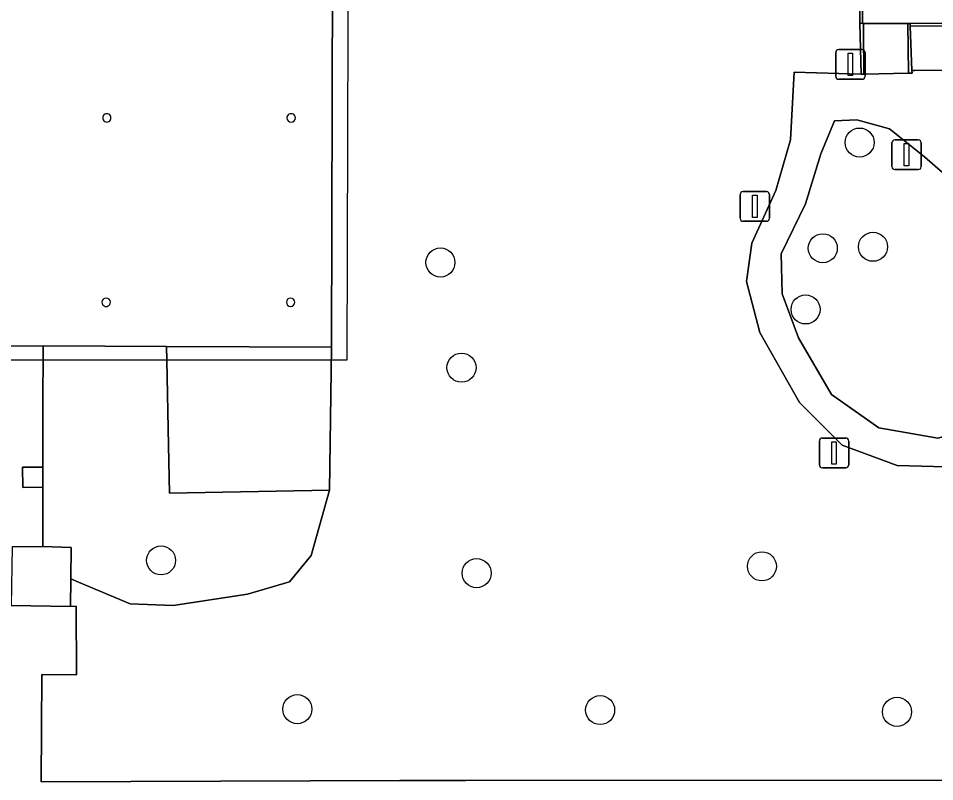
# Model space of a CAD drawing. Extents: x 161477 to 163040, y 383680 to 384871.
# Drawn here: x 161952.57 to 161983.44, y 384384.32 to 384410.02 of the extents above; entities that cross this region are included whole.
import ezdxf

# ---------------------------------------------------------------- set-up
doc = ezdxf.new("R2010")
doc.units = 0
for name, color, linetype in [('IMGEO_Boom', 7, 'Continuous'), ('IMGEO_Groenvoorziening', 7, 'Continuous'), ('IMGEO_Lichtmast', 7, 'Continuous'), ('IMGEO_Muur', 7, 'Continuous'), ('IMGEO_Pand', 7, 'Continuous'), ('IMGEO_Pand_overbouw', 7, 'Continuous'), ('IMGEO_Pijler', 7, 'Continuous'), ('IMGEO_Voetpad_op_trap', 7, 'Continuous'), ('IMGEO_Voetpad_open', 7, 'Continuous')]:
    doc.layers.add(name, color=color, linetype=linetype)

msp = doc.modelspace()

# ---------------------------------------------------------------- linework, layer by layer
at = {"layer": 'IMGEO_Boom'}
for centre in [(161980.91, 384405.84), (161981.36, 384402.33), (161979.67, 384402.28), (161966.79, 384401.8), (161979.09, 384400.22), (161967.5, 384398.26), (161957.38, 384391.77), (161977.62, 384391.57), (161968.01, 384391.34), (161961.97, 384386.76), (161972.17, 384386.73), (161982.17, 384386.67)]:
    msp.add_circle(centre, 0.489, dxfattribs=at)
at = {"layer": 'IMGEO_Groenvoorziening'}
for points in [[(161963.16, 384411.461), (161963.118, 384398.948), (161963.052, 384394.138), (161962.44, 384391.933), (161961.708, 384391.046), (161960.295, 384390.627), (161957.784, 384390.255), (161956.336, 384390.309), (161954.594, 384391.038), (161954.342, 384391.144), (161954.334, 384390.219), (161954.523, 384390.228), (161954.532, 384387.911), (161953.365, 384387.93), (161953.339, 384384.319), (161965.421, 384384.361), (161967.633, 384384.353), (162012.546, 384384.364)], [(161984.218, 384394.91), (161982.178, 384394.966), (161980.327, 384395.65), (161978.888, 384397.087), (161977.549, 384399.442), (161977.099, 384401.159), (161977.281, 384402.447), (161978.082, 384404.225), (161978.583, 384405.926), (161978.71, 384408.212), (161980.964, 384408.146), (161980.915, 384409.854), (161980.936, 384411.674)]]:
    msp.add_lwpolyline(points, dxfattribs=at)
for points in [[(161995.843, 384409.795), (161982.617, 384409.76), (161982.672, 384408.264), (161982.775, 384408.264), (161986.141, 384408.282), (161986.057, 384406.695), (161986.14, 384406.376), (161986.602, 384405.469), (161987.522, 384404.552), (161988.454, 384404.142), (161989.429, 384403.297), (161990.724, 384402.26), (161991.23, 384402.286), (161991.05, 384401.748), (161991.653, 384401.248), (161992.144, 384401.796), (161992.467, 384401.638), (161993.442, 384401.75), (161994.523, 384402.603), (161995.073, 384402.881), (161995.837, 384403.033)], [(161986.463, 384396.953), (161986.679, 384398.005), (161986.512, 384398.656), (161985.494, 384400.02), (161984.857, 384401.715), (161984.737, 384403.135), (161984.487, 384404.143), (161983.1, 384405.354), (161981.912, 384406.296), (161980.819, 384406.608), (161980.067, 384406.576), (161979.599, 384405.456), (161979.083, 384403.778), (161978.262, 384402.087), (161978.302, 384400.74), (161978.855, 384399.259), (161979.96, 384397.351), (161981.554, 384396.23), (161983.546, 384395.881), (161984.97, 384396.263)], [(161957.568, 384398.972), (161953.404, 384398.989), (161953.4, 384396.867), (161953.399, 384394.912), (161953.398, 384394.23), (161953.396, 384392.24), (161954.352, 384392.209), (161954.342, 384391.144), (161954.594, 384391.038), (161956.336, 384390.309), (161957.784, 384390.255), (161960.295, 384390.627), (161961.708, 384391.046), (161962.44, 384391.933), (161963.052, 384394.138), (161957.662, 384394.034), (161957.632, 384395.633), (161957.577, 384398.507)], [(161963.118, 384398.948), (161957.568, 384398.972), (161957.577, 384398.507), (161957.632, 384395.633), (161957.662, 384394.034), (161963.052, 384394.138)]]:
    msp.add_lwpolyline(points, close=True, dxfattribs=at)
at = {"layer": 'IMGEO_Lichtmast'}
for p, q in [((161980.105, 384408.07), (161980.105, 384408.87)), ((161980.105, 384408.87), (161980.105, 384408.07)), ((161980.205, 384408.97), (161980.995, 384408.97)), ((161980.995, 384408.97), (161980.205, 384408.97)), ((161981.095, 384408.87), (161981.095, 384408.07)), ((161981.095, 384408.07), (161981.095, 384408.87)), ((161980.995, 384407.97), (161980.205, 384407.97)), ((161980.205, 384407.97), (161980.995, 384407.97)), ((161982.095, 384405.93), (161982.885, 384405.93)), ((161982.885, 384405.93), (161982.095, 384405.93)), ((161981.995, 384405.03), (161981.995, 384405.83)), ((161981.995, 384405.83), (161981.995, 384405.03)), ((161982.985, 384405.83), (161982.985, 384405.03)), ((161982.985, 384405.03), (161982.985, 384405.83)), ((161982.885, 384404.93), (161982.095, 384404.93)), ((161982.095, 384404.93), (161982.885, 384404.93)), ((161976.885, 384403.29), (161976.885, 384404.09)), ((161976.885, 384404.09), (161976.885, 384403.29)), ((161976.985, 384404.19), (161977.775, 384404.19)), ((161977.775, 384404.19), (161976.985, 384404.19)), ((161977.875, 384404.09), (161977.875, 384403.29)), ((161977.875, 384403.29), (161977.875, 384404.09)), ((161977.775, 384403.19), (161976.985, 384403.19)), ((161976.985, 384403.19), (161977.775, 384403.19)), ((161979.555, 384394.99), (161979.555, 384395.79)), ((161979.555, 384395.79), (161979.555, 384394.99)), ((161979.655, 384395.89), (161980.445, 384395.89)), ((161980.445, 384395.89), (161979.655, 384395.89)), ((161980.545, 384395.79), (161980.545, 384394.99)), ((161980.545, 384394.99), (161980.545, 384395.79)), ((161980.445, 384394.89), (161979.655, 384394.89)), ((161979.655, 384394.89), (161980.445, 384394.89))]:
    msp.add_line(p, q, dxfattribs=at)
for points in [[(161980.525, 384408.845), (161980.675, 384408.845), (161980.675, 384408.095), (161980.525, 384408.095), (161980.525, 384408.845)], [(161982.415, 384405.805), (161982.565, 384405.805), (161982.565, 384405.055), (161982.415, 384405.055), (161982.415, 384405.805)], [(161977.305, 384404.065), (161977.455, 384404.065), (161977.455, 384403.315), (161977.305, 384403.315), (161977.305, 384404.065)], [(161979.975, 384395.765), (161980.125, 384395.765), (161980.125, 384395.015), (161979.975, 384395.015), (161979.975, 384395.765)]]:
    msp.add_lwpolyline(points, dxfattribs=at)
for centre, start, end in [((161980.205, 384408.87), 90, 180), ((161980.205, 384408.87), 90, 180), ((161980.995, 384408.87), 0, 90), ((161980.995, 384408.87), 360, 90), ((161980.205, 384408.07), 180, 270), ((161980.205, 384408.07), 180, 270), ((161980.995, 384408.07), 270, 0), ((161980.995, 384408.07), 270, 0), ((161982.095, 384405.83), 90, 180), ((161982.095, 384405.83), 90, 180), ((161982.885, 384405.83), 0, 90), ((161982.885, 384405.83), 360, 90), ((161982.095, 384405.03), 180, 270), ((161982.095, 384405.03), 180, 270), ((161982.885, 384405.03), 270, 0), ((161982.885, 384405.03), 270, 0), ((161976.985, 384404.09), 90, 180), ((161976.985, 384404.09), 90, 180), ((161977.775, 384404.09), 0, 90), ((161977.775, 384404.09), 360, 90), ((161976.985, 384403.29), 180, 270), ((161976.985, 384403.29), 180, 270), ((161977.775, 384403.29), 270, 0), ((161977.775, 384403.29), 270, 0), ((161979.655, 384395.79), 90, 180), ((161979.655, 384395.79), 90, 180), ((161980.445, 384395.79), 0, 90), ((161980.445, 384395.79), 360, 90), ((161979.655, 384394.99), 180, 270), ((161979.655, 384394.99), 180, 270), ((161980.445, 384394.99), 270, 0), ((161980.445, 384394.99), 270, 0)]:
    msp.add_arc(centre, 0.1, start, end, dxfattribs=at)
at = {"layer": 'IMGEO_Muur'}
for points in [[(161982.617, 384409.85), (161982.617, 384409.76), (161995.843, 384409.795), (161995.819, 384431.78), (161995.738, 384431.783), (161995.759, 384409.871)], [(161981.045, 384409.853), (161981.005, 384409.853), (161980.915, 384409.854), (161980.964, 384408.146), (161981.054, 384408.147), (161981.046, 384409.571)], [(161982.617, 384409.76), (161982.617, 384409.85), (161982.533, 384409.85), (161982.559, 384408.173), (161982.675, 384408.175), (161982.672, 384408.264)]]:
    msp.add_lwpolyline(points, close=True, dxfattribs=at)
msp.add_lwpolyline([(161993.441, 384411.959), (161979.645, 384411.954), (161979.645, 384412.154), (161979.451, 384412.146), (161979.427, 384428.458), (161979.195, 384428.457), (161979.195, 384428.236), (161979.164, 384411.882), (161979.379, 384411.881), (161979.392, 384411.665), (161980.936, 384411.674), (161980.915, 384409.854), (161981.005, 384409.853), (161981.024, 384411.528), (161981.026, 384411.675), (161993.619, 384411.75)], dxfattribs=at)
at = {"layer": 'IMGEO_Pand'}
for centre, radius, start, end in [((161961.76, 384406.669), 0.143, 359.8939, 180.1061), ((161955.553, 384406.671), 0.138, 359.6391, 179.9457), ((161955.553, 384406.669), 0.138, 179.3595, 0.2253), ((161961.76, 384406.669), 0.143, 180.025, 359.975), ((161955.532, 384400.461), 0.144, 0.045, 179.955), ((161955.532, 384400.461), 0.144, 179.9158, 0.0842), ((161961.743, 384400.46), 0.142, 0.0045, 179.9955), ((161961.743, 384400.46), 0.142, 180.0045, 359.9955)]:
    msp.add_arc(centre, radius, start, end, dxfattribs=at)
at = {"layer": 'IMGEO_Pand_overbouw'}
msp.add_lwpolyline([(161963.693, 384413.516), (161953.687, 384413.529), (161953.687, 384413.339), (161951.129, 384413.346), (161951.131, 384425.885), (161951.139, 384428.267), (161951.118, 384438.362), (161962.448, 384438.351), (161962.451, 384437.011), (161972.356, 384437.009), (161972.356, 384437.189), (161973.282, 384437.189), (161973.277, 384444.711), (161973.276, 384445.611), (161972.358, 384445.611), (161972.358, 384445.791), (161947.435, 384445.796), (161947.421, 384398.521), (161949.962, 384398.52), (161952.383, 384398.52), (161963.654, 384398.519)], close=True, dxfattribs=at)
at = {"layer": 'IMGEO_Pijler'}
msp.add_lwpolyline([(161953.399, 384394.912), (161952.717, 384394.907), (161952.722, 384394.225), (161953.398, 384394.23)], close=True, dxfattribs=at)
at = {"layer": 'IMGEO_Voetpad_op_trap'}
msp.add_lwpolyline([(161982.533, 384409.85), (161981.045, 384409.853), (161981.046, 384409.571), (161981.054, 384408.147), (161982.559, 384408.173)], close=True, dxfattribs=at)
at = {"layer": 'IMGEO_Voetpad_open'}
for points in [[(161947.254, 384413.598), (161947.248, 384408.378), (161947.236, 384398.982), (161953.404, 384398.989), (161957.568, 384398.972), (161963.118, 384398.948), (161963.16, 384411.461)], [(161993.619, 384411.75), (161981.026, 384411.675), (161981.024, 384411.528), (161981.005, 384409.853), (161981.045, 384409.853), (161982.533, 384409.85), (161982.617, 384409.85), (161995.759, 384409.871)], [(161986.141, 384408.282), (161982.775, 384408.264), (161982.672, 384408.264), (161982.675, 384408.175), (161982.559, 384408.173), (161981.054, 384408.147), (161980.964, 384408.146), (161978.71, 384408.212), (161978.583, 384405.926), (161978.082, 384404.225), (161977.281, 384402.447), (161977.099, 384401.159), (161977.549, 384399.442), (161978.888, 384397.087), (161980.327, 384395.65), (161982.178, 384394.966), (161984.218, 384394.91)], [(161952.361, 384392.222), (161953.396, 384392.24), (161953.398, 384394.23), (161952.722, 384394.225), (161952.717, 384394.907), (161953.399, 384394.912), (161953.4, 384396.867), (161953.404, 384398.989), (161947.236, 384398.982)], [(162012.546, 384384.364), (161967.633, 384384.353), (161965.421, 384384.361), (161953.339, 384384.319), (161953.365, 384387.93), (161954.532, 384387.911), (161954.523, 384390.228), (161954.334, 384390.219), (161952.332, 384390.256)]]:
    msp.add_lwpolyline(points, dxfattribs=at)
for points in [[(161986.463, 384396.953), (161984.97, 384396.263), (161983.546, 384395.881), (161981.554, 384396.23), (161979.96, 384397.351), (161978.855, 384399.259), (161978.302, 384400.74), (161978.262, 384402.087), (161979.083, 384403.778), (161979.599, 384405.456), (161980.067, 384406.576), (161980.819, 384406.608), (161981.912, 384406.296), (161983.1, 384405.354), (161984.487, 384404.143), (161984.737, 384403.135), (161984.857, 384401.715), (161985.494, 384400.02), (161986.512, 384398.656), (161986.679, 384398.005)], [(161954.352, 384392.209), (161953.396, 384392.24), (161952.361, 384392.222), (161952.332, 384390.256), (161954.334, 384390.219), (161954.342, 384391.144)]]:
    msp.add_lwpolyline(points, close=True, dxfattribs=at)
for centre, radius, start, end in [((161961.76, 384406.669), 0.143, 359.8939, 180.1061), ((161955.553, 384406.671), 0.138, 359.6391, 179.9457), ((161955.553, 384406.669), 0.138, 179.3595, 0.2253), ((161961.76, 384406.669), 0.143, 180.025, 359.975), ((161955.532, 384400.461), 0.144, 0.045, 179.955), ((161955.532, 384400.461), 0.144, 179.9158, 0.0842), ((161961.743, 384400.46), 0.142, 0.0045, 179.9955), ((161961.743, 384400.46), 0.142, 180.0045, 359.9955)]:
    msp.add_arc(centre, radius, start, end, dxfattribs=at)

doc.saveas('drawing.dxf')
